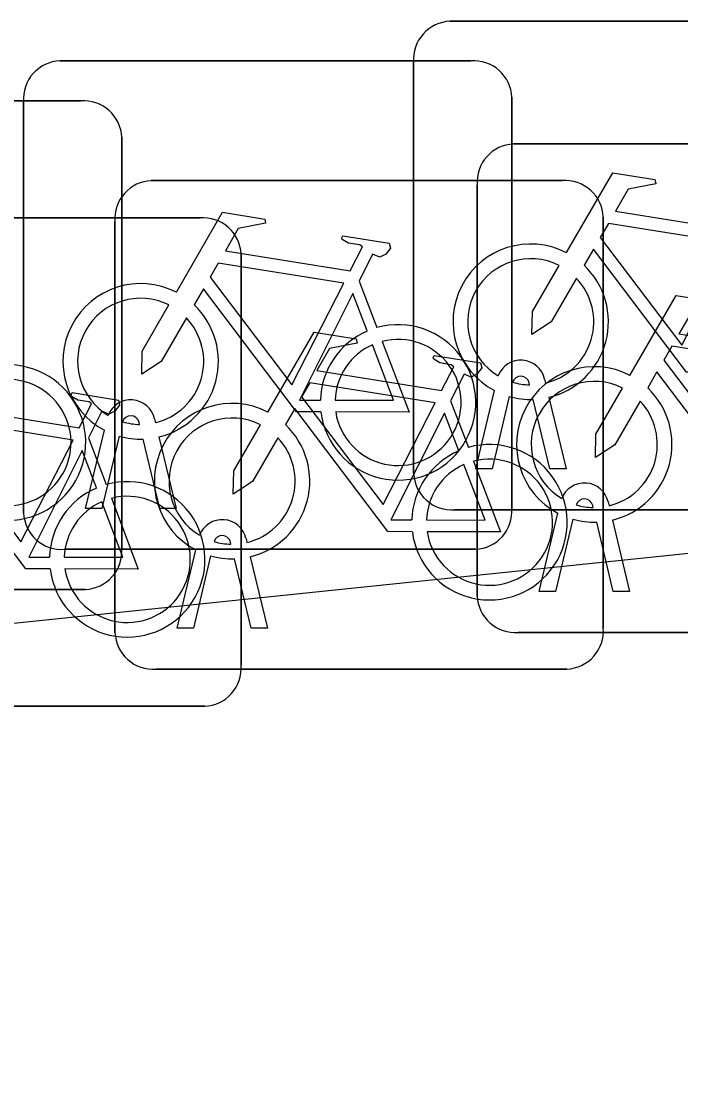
# Model space of a CAD drawing. Extents: x 160676 to 161153, y 383244 to 383713.
# Drawn here: x 161114.31 to 161115.659, y 383586.305 to 383588.476 of the extents above; entities that cross this region are included whole.
import ezdxf

# ---------------------------------------------------------------- set-up
doc = ezdxf.new("R2010")
doc.units = 0
doc.layers.add('IMGEO_Fietsenrek', color=7, linetype='Continuous')
doc.layers.add('IMGEO_Fietspad_gesloten', color=7, linetype='Continuous')

msp = doc.modelspace()

# ---------------------------------------------------------------- linework, layer by layer
at = {"layer": 'IMGEO_Fietsenrek'}
for p, q in [((161115.1869, 383588.4755), (161116.0278, 383588.4755)), ((161116.0278, 383588.4755), (161115.1869, 383588.4755)), ((161114.3889, 383588.3945), (161115.2298, 383588.3945)), ((161115.2298, 383588.3945), (161114.3889, 383588.3945)), ((161115.1125, 383587.5509), (161115.1125, 383588.3918)), ((161115.1125, 383588.3918), (161115.1125, 383587.5509)), ((161113.5909, 383588.3125), (161114.4318, 383588.3125)), ((161114.4318, 383588.3125), (161113.5909, 383588.3125)), ((161114.3145, 383587.4699), (161114.3145, 383588.3108)), ((161114.3145, 383588.3108), (161114.3145, 383587.4699)), ((161115.3135, 383588.3201), (161115.3135, 383587.4792)), ((161115.3135, 383587.4792), (161115.3135, 383588.3201)), ((161114.5155, 383588.2381), (161114.5155, 383587.3972)), ((161114.5155, 383587.3972), (161114.5155, 383588.2381)), ((161115.3169, 383588.2245), (161116.1578, 383588.2245)), ((161116.1578, 383588.2245), (161115.3169, 383588.2245)), ((161114.5759, 383588.1495), (161115.4168, 383588.1495)), ((161115.4168, 383588.1495), (161114.5759, 383588.1495)), ((161115.2425, 383587.2999), (161115.2425, 383588.1408)), ((161115.2425, 383588.1408), (161115.2425, 383587.2999)), ((161113.8349, 383588.0735), (161114.6758, 383588.0735)), ((161114.6758, 383588.0735), (161113.8349, 383588.0735)), ((161114.5015, 383587.2249), (161114.5015, 383588.0658)), ((161114.5015, 383588.0658), (161114.5015, 383587.2249)), ((161115.5005, 383588.0751), (161115.5005, 383587.2342)), ((161115.5005, 383587.2342), (161115.5005, 383588.0751)), ((161114.7595, 383587.9991), (161114.7595, 383587.1582)), ((161114.7595, 383587.1582), (161114.7595, 383587.9991)), ((161115.0012, 383587.9442), (161115.0375, 383587.849)), ((161115.3806, 383587.7434), (161115.3824, 383587.7355)), ((161115.2395, 383587.5603), (161115.2778, 383587.7203)), ((161115.3499, 383587.7319), (161115.3489, 383587.7362)), ((161115.1882, 383587.6992), (161115.2245, 383587.604)), ((161115.3082, 383587.7081), (161115.2729, 383587.5603)), ((161115.391, 383587.5603), (161115.3571, 383587.702)), ((161115.3894, 383587.7063), (161115.4244, 383587.5603)), ((161114.5519, 383587.6509), (161114.5509, 383587.6552)), ((161114.5826, 383587.6624), (161114.5844, 383587.6545)), ((161114.4415, 383587.4793), (161114.4798, 383587.6393)), ((161114.4472, 383587.6232), (161114.4835, 383587.528)), ((161114.5102, 383587.6271), (161114.4749, 383587.4793)), ((161114.593, 383587.4793), (161114.5591, 383587.621)), ((161114.5914, 383587.6253), (161114.6264, 383587.4793)), ((161115.2729, 383587.5603), (161115.2395, 383587.5603)), ((161115.4244, 383587.5603), (161115.391, 383587.5603)), ((161114.4749, 383587.4793), (161114.4415, 383587.4793)), ((161114.6264, 383587.4793), (161114.593, 383587.4793)), ((161115.4799, 383587.4809), (161115.4789, 383587.4852)), ((161115.5106, 383587.4924), (161115.5124, 383587.4845)), ((161116.0371, 383587.4765), (161115.1962, 383587.4765)), ((161115.1962, 383587.4765), (161116.0371, 383587.4765)), ((161115.3695, 383587.3093), (161115.4078, 383587.4693)), ((161115.4382, 383587.4571), (161115.4029, 383587.3093)), ((161115.521, 383587.3093), (161115.4871, 383587.451)), ((161115.5194, 383587.4553), (161115.5544, 383587.3093)), ((161114.7696, 383587.4174), (161114.7714, 383587.4095)), ((161115.2391, 383587.3955), (161114.3982, 383587.3955)), ((161114.3982, 383587.3955), (161115.2391, 383587.3955)), ((161114.6285, 383587.2343), (161114.6668, 383587.3943)), ((161114.7389, 383587.4059), (161114.7379, 383587.4102)), ((161114.6972, 383587.3821), (161114.6619, 383587.2343)), ((161114.78, 383587.2343), (161114.7461, 383587.376)), ((161114.7784, 383587.3803), (161114.8134, 383587.2343)), ((161114.4411, 383587.3135), (161113.6002, 383587.3135)), ((161113.6002, 383587.3135), (161114.4411, 383587.3135)), ((161115.4029, 383587.3093), (161115.3695, 383587.3093)), ((161115.5544, 383587.3093), (161115.521, 383587.3093)), ((161114.6619, 383587.2343), (161114.6285, 383587.2343)), ((161114.8134, 383587.2343), (161114.78, 383587.2343)), ((161116.1671, 383587.2255), (161115.3262, 383587.2255)), ((161115.3262, 383587.2255), (161116.1671, 383587.2255)), ((161115.4261, 383587.1505), (161114.5852, 383587.1505)), ((161114.5852, 383587.1505), (161115.4261, 383587.1505)), ((161114.6851, 383587.0745), (161113.8442, 383587.0745)), ((161113.8442, 383587.0745), (161114.6851, 383587.0745))]:
    msp.add_line(p, q, dxfattribs=at)
for points in [[(161115.4251, 383588.0022), (161115.5198, 383588.1657), (161115.606, 383588.1519), (161115.6077, 383588.1432), (161115.5516, 383588.1323), (161115.5254, 383588.087), (161115.7806, 383588.0462)], [(161114.6271, 383587.9212), (161114.7218, 383588.0847), (161114.808, 383588.0709), (161114.8097, 383588.0622), (161114.7536, 383588.0513), (161114.7274, 383588.006), (161114.9826, 383587.9652)], [(161115.7677, 383588.021), (161115.5109, 383588.062), (161115.4942, 383588.0332), (161115.6612, 383587.8129), (161115.7677, 383588.021)], [(161114.9826, 383587.9652), (161115.0076, 383588.014), (161115.0025, 383588.018), (161114.9793, 383588.0217), (161114.9666, 383588.0292), (161114.9656, 383588.0323), (161114.9678, 383588.0369), (161115.0626, 383588.0218), (161115.0649, 383588.0115), (161115.0555, 383587.9991), (161115.0431, 383587.9927), (161115.0286, 383587.9989), (161115.0012, 383587.9442)], [(161115.7208, 383587.7575), (161115.6711, 383587.7576), (161115.4804, 383588.0093), (161115.4614, 383587.9765)], [(161114.9697, 383587.94), (161114.7129, 383587.981), (161114.6962, 383587.9522), (161114.8632, 383587.7319), (161114.9697, 383587.94)], [(161115.4458, 383587.9497), (161115.3942, 383587.8605), (161115.3543, 383587.8345), (161115.3555, 383587.882), (161115.41, 383587.9762)], [(161114.9228, 383587.6765), (161114.8731, 383587.6766), (161114.6824, 383587.9283), (161114.6634, 383587.8955)], [(161115.0177, 383587.842), (161114.9884, 383587.9188), (161114.879, 383587.7007), (161114.9217, 383587.7006)], [(161115.5551, 383587.7512), (161115.6498, 383587.9147), (161115.736, 383587.9009), (161115.7377, 383587.8922), (161115.6816, 383587.8813), (161115.6554, 383587.836), (161115.9106, 383587.7952)], [(161114.6478, 383587.8687), (161114.5962, 383587.7795), (161114.5563, 383587.7535), (161114.5575, 383587.801), (161114.612, 383587.8952)], [(161114.8141, 383587.6762), (161114.9088, 383587.8397), (161114.995, 383587.8259), (161114.9967, 383587.8172), (161114.9406, 383587.8063), (161114.9144, 383587.761), (161115.1696, 383587.7202)], [(161114.9517, 383587.7005), (161115.0716, 383587.7003), (161115.0284, 383587.8139)], [(161115.0482, 383587.8208), (161115.1032, 383587.6762), (161114.9531, 383587.6765)], [(161115.8977, 383587.77), (161115.6409, 383587.811), (161115.6242, 383587.7822), (161115.7912, 383587.5619), (161115.8977, 383587.77)], [(161115.1696, 383587.7202), (161115.1946, 383587.769), (161115.1895, 383587.773), (161115.1663, 383587.7767), (161115.1536, 383587.7842), (161115.1526, 383587.7873), (161115.1548, 383587.7919), (161115.2496, 383587.7768), (161115.2519, 383587.7665), (161115.2425, 383587.7541), (161115.2301, 383587.7477), (161115.2156, 383587.7539), (161115.1882, 383587.6992)], [(161114.0731, 383587.6002), (161114.1678, 383587.7637), (161114.254, 383587.7499), (161114.2557, 383587.7412), (161114.1996, 383587.7303), (161114.1734, 383587.685), (161114.4286, 383587.6442)], [(161115.8508, 383587.5065), (161115.8011, 383587.5066), (161115.6104, 383587.7583), (161115.5914, 383587.7255)], [(161115.1567, 383587.695), (161114.8999, 383587.736), (161114.8832, 383587.7072), (161115.0502, 383587.4869), (161115.1567, 383587.695)], [(161115.5758, 383587.6987), (161115.5242, 383587.6095), (161115.4843, 383587.5835), (161115.4855, 383587.631), (161115.54, 383587.7252)], [(161114.4286, 383587.6442), (161114.4536, 383587.693), (161114.4485, 383587.697), (161114.4253, 383587.7007), (161114.4126, 383587.7082), (161114.4116, 383587.7113), (161114.4138, 383587.7159), (161114.5086, 383587.7008), (161114.5109, 383587.6905), (161114.5015, 383587.6781), (161114.4891, 383587.6717), (161114.4746, 383587.6779), (161114.4472, 383587.6232)], [(161115.1098, 383587.4315), (161115.0601, 383587.4316), (161114.8694, 383587.6833), (161114.8504, 383587.6505)], [(161115.2047, 383587.597), (161115.1754, 383587.6738), (161115.066, 383587.4557), (161115.1087, 383587.4556)], [(161114.4157, 383587.619), (161114.1589, 383587.66), (161114.1422, 383587.6312), (161114.3092, 383587.4109), (161114.4157, 383587.619)], [(161114.8348, 383587.6237), (161114.7832, 383587.5345), (161114.7433, 383587.5085), (161114.7445, 383587.556), (161114.799, 383587.6502)], [(161114.3688, 383587.3555), (161114.3191, 383587.3556), (161114.1284, 383587.6073), (161114.1094, 383587.5745)], [(161114.4637, 383587.521), (161114.4344, 383587.5978), (161114.325, 383587.3797), (161114.3677, 383587.3796)], [(161115.1387, 383587.4555), (161115.2586, 383587.4553), (161115.2154, 383587.5689)], [(161115.2352, 383587.5758), (161115.2902, 383587.4312), (161115.1401, 383587.4315)], [(161114.4942, 383587.4998), (161114.5492, 383587.3552), (161114.3991, 383587.3555)], [(161114.3977, 383587.3795), (161114.5176, 383587.3793), (161114.4744, 383587.4929)]]:
    msp.add_lwpolyline(points, dxfattribs=at)
for centre, radius, start, end in [((161115.1902, 383588.3976), 0.0779, 92.4484, 184.2845), ((161115.1902, 383588.3976), 0.0779, 92.4484, 184.2845), ((161114.3922, 383588.3166), 0.0779, 92.4484, 184.2845), ((161114.3922, 383588.3166), 0.0779, 92.4484, 184.2845), ((161115.2356, 383588.3168), 0.0779, 2.4484, 94.2845), ((161115.2356, 383588.3168), 0.0779, 2.4484, 94.2845), ((161114.4376, 383588.2348), 0.0779, 2.4484, 94.2845), ((161114.4376, 383588.2348), 0.0779, 2.4484, 94.2845), ((161115.3202, 383588.1466), 0.0779, 92.4484, 184.2845), ((161115.3202, 383588.1466), 0.0779, 92.4484, 184.2845), ((161114.5792, 383588.0716), 0.0779, 92.4484, 184.2845), ((161114.5792, 383588.0716), 0.0779, 92.4484, 184.2845), ((161115.4226, 383588.0718), 0.0779, 2.4484, 94.2845), ((161115.4226, 383588.0718), 0.0779, 2.4484, 94.2845), ((161114.6816, 383587.9958), 0.0779, 2.4484, 94.2845), ((161114.6816, 383587.9958), 0.0779, 2.4484, 94.2845), ((161115.3521, 383587.8609), 0.159, 62.6766, 242.1369), ((161115.3521, 383587.8609), 0.129, 63.3192, 238.903), ((161115.3521, 383587.8609), 0.159, 283.5766, 46.6042), ((161114.5541, 383587.7799), 0.159, 62.6766, 242.1369), ((161115.3521, 383587.8609), 0.129, 283.6043, 43.4302), ((161114.5541, 383587.7799), 0.129, 63.3192, 238.903), ((161114.5541, 383587.7799), 0.159, 283.5766, 46.6042), ((161114.5541, 383587.7799), 0.129, 283.6043, 43.4302), ((161115.0807, 383587.6959), 0.159, 187.0065, 105.7708), ((161115.0807, 383587.6959), 0.159, 113.3408, 178.3217), ((161115.0807, 383587.6959), 0.129, 188.6715, 104.5883), ((161115.0807, 383587.6959), 0.129, 113.923, 177.9556), ((161115.3319, 383587.7323), 0.0499, 12.8025, 158.6934), ((161114.2827, 383587.6139), 0.159, 187.0065, 105.7708), ((161115.4821, 383587.6099), 0.159, 62.6766, 242.1369), ((161114.2827, 383587.6139), 0.129, 188.6715, 104.5883), ((161115.3319, 383587.7323), 0.0174, 12.8025, 163.4502), ((161115.4821, 383587.6099), 0.129, 63.3192, 238.903), ((161115.3521, 383587.8609), 0.129, 253.415, 269.0204), ((161115.4821, 383587.6099), 0.159, 283.5766, 46.6042), ((161114.5339, 383587.6513), 0.0499, 12.8025, 158.6934), ((161115.3521, 383587.8609), 0.159, 253.9967, 271.7867), ((161115.4821, 383587.6099), 0.129, 283.6043, 43.4302), ((161114.7411, 383587.5349), 0.159, 62.6766, 242.1369), ((161114.5339, 383587.6513), 0.0174, 12.8025, 163.4502), ((161114.5541, 383587.7799), 0.129, 253.415, 269.0204), ((161114.7411, 383587.5349), 0.129, 63.3192, 238.903), ((161114.7411, 383587.5349), 0.159, 283.5766, 46.6042), ((161114.5541, 383587.7799), 0.159, 253.9967, 271.7867), ((161114.7411, 383587.5349), 0.129, 283.6043, 43.4302), ((161115.2677, 383587.4509), 0.159, 187.0065, 105.7708), ((161115.2677, 383587.4509), 0.159, 113.3408, 178.3217), ((161115.2677, 383587.4509), 0.129, 113.923, 177.9556), ((161115.2677, 383587.4509), 0.129, 188.6715, 104.5883), ((161115.1904, 383587.5542), 0.0779, 182.4484, 274.2845), ((161115.1904, 383587.5542), 0.0779, 182.4484, 274.2845), ((161114.5267, 383587.3749), 0.159, 113.3408, 178.3217), ((161114.5267, 383587.3749), 0.159, 187.0065, 105.7708), ((161115.4619, 383587.4813), 0.0499, 12.8025, 158.6934), ((161114.5267, 383587.3749), 0.129, 188.6715, 104.5883), ((161114.5267, 383587.3749), 0.129, 113.923, 177.9556), ((161115.2358, 383587.4734), 0.0779, 272.4484, 4.2845), ((161115.2358, 383587.4734), 0.0779, 272.4484, 4.2845), ((161115.4619, 383587.4813), 0.0174, 12.8025, 163.4502), ((161115.4821, 383587.6099), 0.129, 253.415, 269.0204), ((161114.3924, 383587.4732), 0.0779, 182.4484, 274.2845), ((161114.3924, 383587.4732), 0.0779, 182.4484, 274.2845), ((161114.7209, 383587.4063), 0.0499, 12.8025, 158.6934), ((161115.4821, 383587.6099), 0.159, 253.9967, 271.7867), ((161114.7209, 383587.4063), 0.0174, 12.8025, 163.4502), ((161114.4378, 383587.3914), 0.0779, 272.4484, 4.2845), ((161114.4378, 383587.3914), 0.0779, 272.4484, 4.2845), ((161114.7411, 383587.5349), 0.129, 253.415, 269.0204), ((161114.7411, 383587.5349), 0.159, 253.9967, 271.7867), ((161115.3204, 383587.3032), 0.0779, 182.4484, 274.2845), ((161115.3204, 383587.3032), 0.0779, 182.4484, 274.2845), ((161114.5794, 383587.2282), 0.0779, 182.4484, 274.2845), ((161114.5794, 383587.2282), 0.0779, 182.4484, 274.2845), ((161115.4228, 383587.2284), 0.0779, 272.4484, 4.2845), ((161115.4228, 383587.2284), 0.0779, 272.4484, 4.2845), ((161114.6818, 383587.1524), 0.0779, 272.4484, 4.2845), ((161114.6818, 383587.1524), 0.0779, 272.4484, 4.2845)]:
    msp.add_arc(centre, radius, start, end, dxfattribs=at)
at = {"layer": 'IMGEO_Fietspad_gesloten'}
msp.add_lwpolyline([(161085.622, 383584.741), (161088.148, 383584.88), (161095.135, 383585.325), (161097.14, 383585.472), (161124.031, 383588.251)], dxfattribs=at)

doc.saveas('drawing.dxf')
